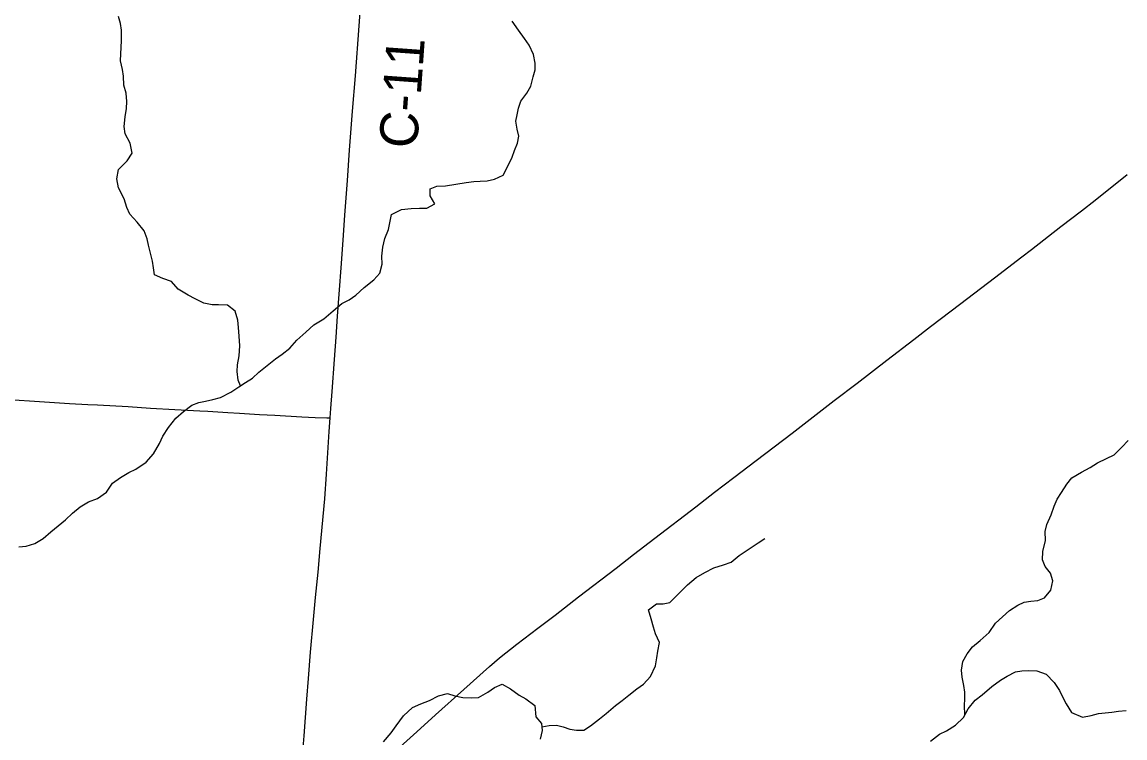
# Model space of a CAD drawing. Extents: x 1442749 to 1756758, y 235267 to 677782.
# Drawn here: x 1603104 to 1611789, y 540898 to 546534 of the extents above; entities that cross this region are included whole.
import ezdxf

# ---------------------------------------------------------------- set-up
doc = ezdxf.new("R2010")
doc.units = 0
for name, color, linetype in [('GM_X_County_Road', 7, 'Continuous'), ('GM_X_County_Road_Text', 7, 'Continuous'), ('GM_X_Major_River', 7, 'Continuous'), ('GM_X_Minor_River', 7, 'Continuous'), ('GM_X_Township_Road', 7, 'Continuous')]:
    doc.layers.add(name, color=color, linetype=linetype)

msp = doc.modelspace()

# ---------------------------------------------------------------- linework, layer by layer
at = {"layer": 'GM_X_County_Road'}
for points in [[(1605531, 543417), (1605536.7, 543491.1), (1605546.6, 543625.3), (1605564.1, 543877.3), (1605577.4, 544053.9), (1605588.8, 544217.6), (1605600.7, 544391), (1605618.2, 544633.2), (1605635, 544855.6), (1605646.9, 545012.7), (1605665.8, 545287.7), (1605682.7, 545526.5), (1605707.2, 545833.9), (1605729.1, 546112), (1605759.4, 546504.6), (1605788.2, 546907), (1605804.3, 547119.7), (1605813.7, 547249.5)], [(1606082.8, 540828.8), (1606212.7, 540944.6), (1606360.8, 541079.2), (1606582.1, 541279.5), (1606784.8, 541461.1), (1606864.9, 541528.8), (1607000.9, 541636.9), (1607165.3, 541761.9), (1607300.9, 541865.5), (1607485, 542008.1), (1607781.9, 542235.6), (1607919.8, 542341.4), (1608086.2, 542469.5), (1608408.9, 542717.2), (1608556.9, 542831.6), (1608710.3, 542949.5), (1608885.3, 543082.3), (1609167.9, 543296.2), (1609287.1, 543388.8), (1609499.9, 543553.3), (1609679.7, 543690.8), (1609913.5, 543871.1), (1610127, 544034.8), (1610259.2, 544137.3), (1610496.6, 544318.3), (1610763.2, 544520.5), (1610976.4, 544684.6), (1611054.3, 544744.8), (1611285, 544923.8), (1611445.9, 545048.1), (1611554.5, 545133.1), (1611805.6, 545333.9)], [(1605342.1, 540263.1), (1605319.8, 540290.7), (1605306.9, 540312.7), (1605295.6, 540339.3), (1605287.7, 540367), (1605284.3, 540392.4), (1605283.7, 540427.9), (1605287.4, 540483.3), (1605311.5, 540757.8), (1605324.4, 540914.8), (1605345.9, 541202.7), (1605358.4, 541366.2), (1605376.2, 541572.1), (1605398.6, 541830.3), (1605414, 542003.4), (1605434.7, 542202.5), (1605452.1, 542388.7), (1605487.7, 542780.9), (1605500.1, 542974.1), (1605522.9, 543311.2), (1605531, 543417)]]:
    msp.add_lwpolyline(points, dxfattribs=at)
at = {"layer": 'GM_X_Major_River'}
msp.add_lwpolyline([(1605950.1, 540867.7), (1606009.8, 540936.7), (1606051.1, 540992.1), (1606106.9, 541071.2), (1606178.5, 541137.9), (1606245.3, 541166.6), (1606312, 541193.3), (1606383, 541229.9), (1606455.5, 541246.5), (1606513.2, 541229.2), (1606575.1, 541215.8), (1606647.1, 541212.3), (1606699.3, 541217.2), (1606772.4, 541257.8), (1606823.3, 541294.9), (1606884, 541321.7), (1606951.3, 541284.2), (1607018.4, 541234.6), (1607071.9, 541205.4), (1607140.9, 541153.8), (1607148.9, 541063.3), (1607193.9, 541012.1), (1607200.7, 540955.8), (1607185.2, 540887.9)], dxfattribs=at)
at = {"layer": 'GM_X_Minor_River'}
for points in [[(1604824.9, 543670.3), (1604806, 543713.4), (1604798.9, 543783.7), (1604801.5, 543835.8), (1604812.4, 543905.9), (1604819.3, 543984), (1604814.2, 544062.3), (1604809, 544130.5), (1604803.7, 544186.8), (1604782.5, 544257.2), (1604722.9, 544304), (1604650.8, 544306.8), (1604600.7, 544307.4), (1604534.7, 544320.2), (1604467, 544355.1), (1604413.2, 544383.8), (1604333.6, 544430.8), (1604280.2, 544491.6), (1604212.3, 544516.4), (1604146.5, 544543.3), (1604139.2, 544599.5), (1604129.8, 544651.8), (1604112.6, 544724.2), (1604099.2, 544776.5), (1604089.7, 544826.7), (1604064.5, 544891.2), (1604009.1, 544958), (1603951.8, 545022.8), (1603928.3, 545073.2), (1603907.1, 545143.7), (1603864, 545228.4), (1603848.9, 545300.8), (1603863.8, 545372.8), (1603930.7, 545442.2), (1603971.5, 545501.9), (1603954.4, 545580.3), (1603915.2, 545655), (1603907.9, 545711.2), (1603916.8, 545789.4), (1603927.6, 545853.4), (1603928.3, 545909.5), (1603923, 545973.8), (1603905.7, 546036.2), (1603902.6, 546108.4), (1603895.2, 546160.6), (1603880, 546229), (1603882.6, 546283.1), (1603887.9, 546387.3), (1603886.9, 546471.6), (1603879.5, 546523.8), (1603864.1, 546578.1)], [(1604549.6, 543549.9), (1604605.8, 543561.3), (1604666.2, 543578.7), (1604748.8, 543619.8), (1604811.4, 543661.2), (1604864, 543696.7), (1604918.5, 543730.2), (1604969.2, 543777.7), (1605048.1, 543841), (1605098.7, 543882.5), (1605151.2, 543920), (1605211.9, 543965.5), (1605266.8, 544029), (1605339.7, 544092.4), (1605400.5, 544149.8), (1605479.2, 544197.1), (1605554.1, 544260.4), (1605623, 544317.8), (1605679.4, 544347.2), (1605732, 544384.7), (1605798.8, 544444.1), (1605873.7, 544505.4), (1605922.4, 544557), (1605939.3, 544629), (1605938.1, 544691.2), (1605944.9, 544761.3), (1605961.8, 544829.3), (1605990.7, 544901.2), (1606001.3, 544953.2), (1606014.1, 545019.2), (1606090.8, 545058.5), (1606169, 545065.6), (1606233.2, 545068.9), (1606291.3, 545070.2), (1606353.9, 545103.6), (1606318.5, 545166.2), (1606317.2, 545222.3), (1606371.5, 545241.8), (1606437.7, 545245), (1606602.4, 545271.2), (1606662.6, 545278.5), (1606712.7, 545282), (1606766.9, 545285.4), (1606825.2, 545296.7), (1606893.7, 545330), (1606932.7, 545405.8), (1606963.5, 545471.6), (1606982.2, 545523.5), (1607004.9, 545579.5), (1607015.6, 545635.5), (1607002.2, 545689.8), (1606992.9, 545754.1), (1607003.6, 545804.1), (1607014.2, 545856.1), (1607030.9, 545912.1), (1607079.7, 545973.7), (1607110.5, 546029.5), (1607129.4, 546103.5), (1607144.1, 546159.5), (1607144.7, 546209.6), (1607131.5, 546277.9), (1607096.3, 546352.5), (1607060.8, 546405.1), (1607013.5, 546469.8), (1606964.3, 546542.6)], [(1603078.8, 542401.5), (1603137, 542406.9), (1603203.4, 542428.2), (1603270, 542467.5), (1603330.8, 542521), (1603389.4, 542568.4), (1603446.1, 542615.9), (1603500.8, 542667.4), (1603561.6, 542716.9), (1603628.2, 542756.2), (1603698.7, 542783.5), (1603769.4, 542832.8), (1603816.3, 542902.5), (1603879, 542947.9), (1603943.6, 542987.3), (1604000, 543012.7), (1604080.9, 543069.9), (1604139.7, 543133.4), (1604186.8, 543215.1), (1604213.6, 543273), (1604256.5, 543342.7), (1604315.5, 543416.2), (1604374.2, 543467.7), (1604440.9, 543517), (1604495.3, 543538.5), (1604549.6, 543549.9)], [(1610529.4, 541082.2), (1610525.8, 541150.9), (1610528.5, 541209), (1610527.1, 541259.2), (1610519.7, 541311.4), (1610506.4, 541375.7), (1610501, 541429.9), (1610511.9, 541500), (1610546.7, 541559.8), (1610589.4, 541615.4), (1610648.2, 541664.9), (1610719.1, 541728.3), (1610770, 541801.9), (1610879.4, 541900.9), (1610946.1, 541944.3), (1610996.5, 541967.8), (1611048.7, 541975.2), (1611102.9, 541978.6), (1611155.2, 542000), (1611206.1, 542061.6), (1611220.9, 542133.7), (1611203.6, 542196), (1611160.2, 542246.7), (1611140.7, 542299), (1611143.5, 542365.2), (1611162.6, 542451.2), (1611161.5, 542523.4), (1611174.1, 542579.4), (1611209.1, 542653.2), (1611232, 542723.2), (1611254.7, 542777.1), (1611289.4, 542830.8), (1611332.2, 542894.5), (1611370.9, 542946.2), (1611447.6, 542991.5), (1611514.2, 543026.8), (1611572.7, 543064.2), (1611645.3, 543097.5), (1611703.8, 543126.9), (1611764.6, 543188.4), (1611815.4, 543239.9)], [(1607197.2, 540984.6), (1607255, 540995.9), (1607313.1, 540997.2), (1607365.1, 540984.6), (1607417, 540965.9), (1607471, 540959.3), (1607529.1, 540958.6), (1607581.6, 540992.1), (1607652.4, 541047.5), (1607703, 541089), (1607778, 541152.3), (1607828.5, 541191.8), (1607883.2, 541235.3), (1607945.9, 541284.8), (1607998.4, 541320.3), (1608053.3, 541381.8), (1608092.3, 541465.6), (1608103.1, 541527.6), (1608109.8, 541581.7), (1608122.6, 541647.8), (1608093.4, 541718.3), (1608075.9, 541768.6), (1608058.7, 541835), (1608037.5, 541905.4), (1608100.2, 541952.9), (1608152.3, 541954.3), (1608204.5, 541963.7), (1608277.5, 542037.1), (1608344.4, 542102.5), (1608411.3, 542159.9), (1608479.9, 542199.2), (1608552.5, 542236.5), (1608628.9, 542261.7), (1608687.3, 542281), (1608752.1, 542334.5), (1608828.8, 542385.7), (1608901.6, 542433), (1608954.1, 542468.5)], [(1610257.9, 540871.2), (1610328.7, 540926.5), (1610385.2, 540953.9), (1610455.8, 540997.3), (1610516.7, 541058.7), (1610553.6, 541126.5), (1610608.5, 541196.1), (1610665.1, 541237.5), (1610740.1, 541302.9), (1610808.8, 541352.2), (1610861.3, 541383.7), (1610927.8, 541419), (1610978, 541426.5), (1611028.1, 541427.9), (1611096.3, 541425.1), (1611168.1, 541400.2), (1611231.5, 541335.3), (1611272.8, 541270.7), (1611296.3, 541220.3), (1611327.7, 541165.8), (1611369, 541099.1), (1611454.7, 541060), (1611523, 541073.3), (1611581.3, 541088.7), (1611685.6, 541099.5), (1611737.9, 541108.9), (1611798.1, 541114.2)]]:
    msp.add_lwpolyline(points, dxfattribs=at)
at = {"layer": 'GM_X_Township_Road'}
msp.add_lwpolyline([(1602753.8, 543578.6), (1603163.2, 543553.2), (1603477.4, 543532), (1603621.6, 543523.2), (1603696.9, 543519.7), (1603939, 543506), (1604115.8, 543495.1), (1604305.7, 543484), (1604505.1, 543473.2), (1604567.2, 543469.6), (1604724.2, 543460.3), (1604815.8, 543455.1), (1604972.8, 543444.5), (1605093.4, 543438.6), (1605306.1, 543426.1), (1605411.9, 543420.6), (1605505.2, 543417.7), (1605531, 543417)], dxfattribs=at)

# ---------------------------------------------------------------- texts
at = {"layer": 'GM_X_County_Road_Text'}
msp.add_text('C-11', height=300, rotation=85.89696, dxfattribs=at).set_placement((1606213.6, 545533.4))

doc.saveas('drawing.dxf')
